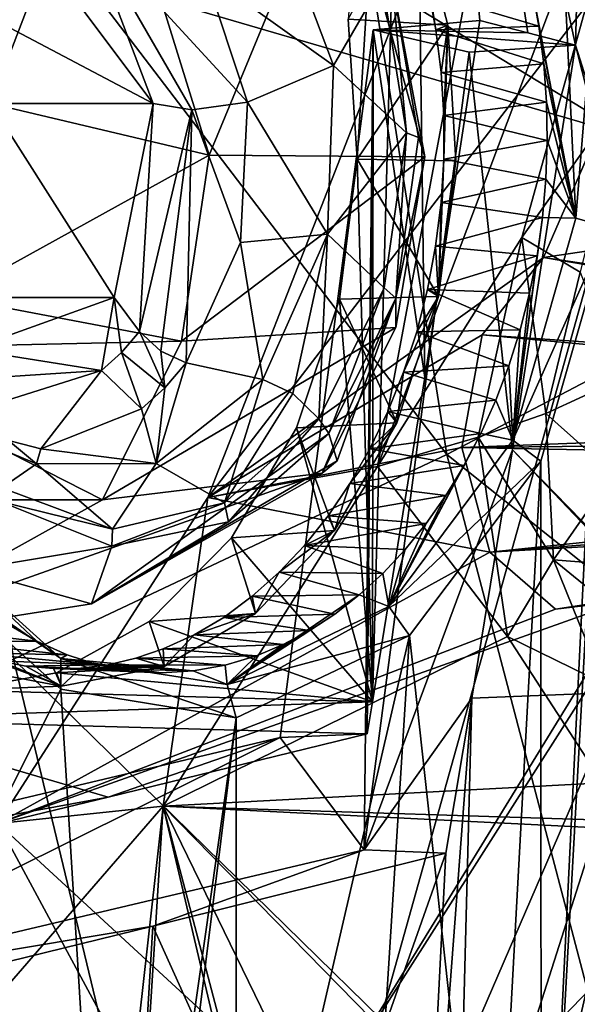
# Model space of a CAD drawing. Header units: metres. Extents: x -150 to 307, y -550 to 84.
# Tile 760 of 1056: x 225 to 229, y -15 to -8. Entities that reach past the tile are written whole.
import ezdxf

# ---------------------------------------------------------------- set-up
doc = ezdxf.new("R2010")
doc.units = ezdxf.units.M
doc.layers.add('solid_26006363', color=7, linetype='CONTINUOUS')

msp = doc.modelspace()

# ---------------------------------------------------------------- linework, layer by layer
at = {"layer": 'solid_26006363'}
for points in [[(213.810318, -4.599802, 929.285156), (214.22731, 0.000173, 929.656738), (229.176407, -9.081716, 939.973938)], [(214.22731, 0.000173, 929.656738), (229.99118, 0.000344, 940.69989), (229.176407, -9.081716, 939.973938)], [(228.977768, -3.028377, 906.616943), (227.748428, -3.495894, 905.368896), (228.834305, -8.485646, 906.68988)], [(228.977768, -3.028377, 906.616943), (228.834305, -8.485646, 906.68988), (229.653046, -11.072592, 907.717468)], [(227.339783, -8.313493, 905.155151), (227.399002, -9.233517, 905.271606), (227.748428, -3.495894, 905.368896)], [(227.399002, -9.233517, 905.271606), (227.498505, -12.800795, 905.647888), (227.748428, -3.495894, 905.368896)], [(227.748428, -3.495894, 905.368896), (227.498505, -12.800795, 905.647888), (227.842911, -10.669007, 905.821655)], [(227.748428, -3.495894, 905.368896), (228.520599, -8.403996, 906.362244), (228.834305, -8.485646, 906.68988)], [(227.748428, -3.495894, 905.368896), (228.204636, -8.322008, 906.033813), (228.520599, -8.403996, 906.362244)], [(227.748428, -3.495894, 905.368896), (227.842911, -10.669007, 905.821655), (228.204636, -8.322008, 906.033813)], [(228.855316, -18.122616, 904.313171), (228.608566, -17.619469, 904.00238), (229.29303, -3.68696, 903.663879)], [(229.045258, -9.680826, 903.691284), (229.29303, -3.68696, 903.663879), (228.608566, -17.619469, 904.00238)], [(212.583496, -8.932452, 928.192139), (213.810318, -4.599802, 929.285156), (226.778427, -17.64673, 937.837463)], [(213.810318, -4.599802, 929.285156), (229.176407, -9.081716, 939.973938), (226.778427, -17.64673, 937.837463)], [(227.108032, -5.591619, 940.504272), (230.810181, -9.695123, 942.917969), (229.988708, -4.851424, 942.504456)], [(224.238312, -6.264488, 938.46405), (227.986526, -11.174596, 940.932434), (227.108032, -5.591619, 940.504272)], [(227.108032, -5.591619, 940.504272), (227.986526, -11.174596, 940.932434), (230.810181, -9.695123, 942.917969)], [(228.487137, -6.149173, 912.304565), (229.552765, -5.892541, 911.235779), (227.531693, -11.253209, 909.42688)], [(228.480743, -9.748184, 910.309448), (227.531693, -11.253209, 909.42688), (229.552765, -5.892541, 911.235779)], [(229.153717, -8.801038, 910.961121), (228.480743, -9.748184, 910.309448), (229.552765, -5.892541, 911.235779)], [(226.416946, -11.458818, 910.451782), (228.487137, -6.149173, 912.304565), (227.531693, -11.253209, 909.42688)], [(229.914856, -6.909317, 913.890198), (228.487137, -6.149173, 912.304565), (226.416946, -11.458818, 910.451782)], [(224.238312, -6.264488, 938.46405), (225.13913, -12.519564, 938.87915), (227.986526, -11.174596, 940.932434)], [(228.622665, -9.881258, 912.664795), (229.914856, -6.909317, 913.890198), (226.416946, -11.458818, 910.451782)], [(228.622665, -9.881258, 912.664795), (229.139526, -9.803283, 913.217468), (229.914856, -6.909317, 913.890198)], [(224.290924, -7.935548, 903.992615), (224.987259, -8.868401, 904.613037), (225.724136, -6.946854, 905.269592)], [(224.987259, -8.868401, 904.613037), (226.424515, -9.207275, 905.893616), (225.724136, -6.946854, 905.269592)], [(227.276886, -7.147707, 903.263123), (225.724136, -6.946854, 905.269592), (226.424515, -9.207275, 905.893616)], [(227.842209, -9.219071, 903.920715), (227.276886, -7.147707, 903.263123), (226.424515, -9.207275, 905.893616)], [(227.626221, -8.058286, 903.160645), (227.276886, -7.147707, 903.263123), (227.842209, -9.219071, 903.920715)], [(227.993423, -8.353122, 904.395264), (227.339783, -8.313493, 905.155151), (227.777481, -7.519968, 904.131775)], [(227.915298, -8.384441, 904.318359), (227.993423, -8.353122, 904.395264), (227.777481, -7.519968, 904.131775)], [(227.871353, -8.14582, 904.260376), (227.915298, -8.384441, 904.318359), (227.777481, -7.519968, 904.131775)], [(226.396957, -8.013748, 903.4104), (226.880966, -7.659504, 902.780151), (227.242752, -8.618201, 903.208557)], [(227.242752, -8.618201, 903.208557), (226.880966, -7.659504, 902.780151), (227.562393, -8.067794, 903.097595)], [(226.056137, -8.868101, 903.413269), (225.358994, -7.935475, 902.793396), (225.614227, -7.702154, 903.020203)], [(225.614227, -7.702154, 903.020203), (226.396957, -8.013748, 903.4104), (226.676559, -8.859118, 903.659119)], [(225.614227, -7.702154, 903.020203), (226.676559, -8.859118, 903.659119), (226.310471, -8.910408, 903.639282)], [(226.056137, -8.868101, 903.413269), (225.614227, -7.702154, 903.020203), (226.310471, -8.910408, 903.639282)], [(226.056137, -8.868101, 903.413269), (224.290924, -7.935548, 903.992615), (225.358994, -7.935475, 902.793396)], [(226.056137, -8.868101, 903.413269), (224.987259, -8.868401, 904.613037), (224.290924, -7.935548, 903.992615)], [(226.676559, -8.859118, 903.659119), (226.396957, -8.013748, 903.4104), (227.242752, -8.618201, 903.208557)], [(227.242752, -8.618201, 903.208557), (227.562393, -8.067794, 903.097595), (227.722397, -9.060711, 903.316223)], [(227.722397, -9.060711, 903.316223), (227.562393, -8.067794, 903.097595), (227.626221, -8.058286, 903.160645)], [(227.800995, -9.093063, 903.396729), (227.626221, -8.058286, 903.160645), (227.842209, -9.219071, 903.920715)], [(227.722397, -9.060711, 903.316223), (227.626221, -8.058286, 903.160645), (227.800995, -9.093063, 903.396729)], [(228.547836, -8.115898, 903.527527), (228.762894, -8.08699, 903.430054), (228.835129, -9.622491, 903.60376)], [(228.835129, -9.622491, 903.60376), (228.762894, -8.08699, 903.430054), (228.964645, -8.02634, 903.508301)], [(228.835129, -9.622491, 903.60376), (228.964645, -8.02634, 903.508301), (229.045258, -9.680826, 903.691284)], [(227.871353, -8.14582, 904.260376), (228.547836, -8.115898, 903.527527), (228.593185, -8.359662, 903.588928)], [(227.871353, -8.14582, 904.260376), (228.593185, -8.359662, 903.588928), (227.915298, -8.384441, 904.318359)], [(228.593185, -8.359662, 903.588928), (228.547836, -8.115898, 903.527527), (228.835129, -9.622491, 903.60376)], [(227.993423, -8.353122, 904.395264), (227.399002, -9.233517, 905.271606), (227.339783, -8.313493, 905.155151)], [(227.504135, -8.383615, 906.855469), (228.520599, -8.403996, 906.362244), (228.204636, -8.322008, 906.033813)], [(227.504135, -8.383615, 906.855469), (228.204636, -8.322008, 906.033813), (227.842911, -10.669007, 905.821655)], [(227.504135, -8.383615, 906.855469), (227.463593, -13.011829, 905.631714), (226.891647, -13.035886, 906.309814)], [(227.4431, -13.774479, 906.801147), (227.504135, -8.383615, 906.855469), (226.891647, -13.035886, 906.309814)], [(228.046631, -9.24466, 904.503662), (227.399002, -9.233517, 905.271606), (227.993423, -8.353122, 904.395264)], [(227.4431, -13.774479, 906.801147), (228.13327, -8.532193, 907.416016), (227.504135, -8.383615, 906.855469)], [(227.504135, -8.383615, 906.855469), (227.498505, -12.800795, 905.647888), (227.463593, -13.011829, 905.631714)], [(227.504135, -8.383615, 906.855469), (227.842911, -10.669007, 905.821655), (227.498505, -12.800795, 905.647888)], [(227.504135, -8.383615, 906.855469), (228.834305, -8.485646, 906.68988), (228.520599, -8.403996, 906.362244)], [(228.13327, -8.532193, 907.416016), (228.834305, -8.485646, 906.68988), (227.504135, -8.383615, 906.855469)], [(227.915298, -8.384441, 904.318359), (227.950211, -8.66412, 904.370178), (227.993423, -8.353122, 904.395264)], [(227.915298, -8.384441, 904.318359), (228.593185, -8.359662, 903.588928), (228.625092, -8.607954, 903.63739)], [(227.915298, -8.384441, 904.318359), (228.625092, -8.607954, 903.63739), (227.950211, -8.66412, 904.370178)], [(227.950211, -8.66412, 904.370178), (227.967545, -8.948442, 904.40509), (227.993423, -8.353122, 904.395264)], [(227.967239, -9.234961, 904.422974), (228.046631, -9.24466, 904.503662), (227.993423, -8.353122, 904.395264)], [(227.967545, -8.948442, 904.40509), (227.967239, -9.234961, 904.422974), (227.993423, -8.353122, 904.395264)], [(228.625092, -8.607954, 903.63739), (228.593185, -8.359662, 903.588928), (228.835129, -9.622491, 903.60376)], [(227.4431, -13.774479, 906.801147), (228.419342, -11.143723, 906.446594), (228.13327, -8.532193, 907.416016)], [(228.13327, -8.532193, 907.416016), (228.419342, -11.143723, 906.446594), (228.834305, -8.485646, 906.68988)], [(228.834305, -8.485646, 906.68988), (228.419342, -11.143723, 906.446594), (229.886551, -12.647166, 908.092957)], [(228.834305, -8.485646, 906.68988), (229.886551, -12.647166, 908.092957), (229.653046, -11.072592, 907.717468)], [(226.676559, -8.859118, 903.659119), (227.242752, -8.618201, 903.208557), (227.203873, -9.727232, 903.252136)], [(227.203873, -9.727232, 903.252136), (227.242752, -8.618201, 903.208557), (227.722397, -9.060711, 903.316223)], [(227.950211, -8.66412, 904.370178), (228.625092, -8.607954, 903.63739), (228.643341, -8.859252, 903.672607)], [(227.950211, -8.66412, 904.370178), (228.643341, -8.859252, 903.672607), (227.967545, -8.948442, 904.40509)], [(228.643341, -8.859252, 903.672607), (228.625092, -8.607954, 903.63739), (228.835129, -9.622491, 903.60376)], [(226.310471, -8.910408, 903.639282), (226.676559, -8.859118, 903.659119), (226.632156, -9.781713, 903.619873)], [(226.632156, -9.781713, 903.619873), (226.676559, -8.859118, 903.659119), (227.203873, -9.727232, 903.252136)], [(227.967545, -8.948442, 904.40509), (228.643341, -8.859252, 903.672607), (228.647919, -9.11232, 903.69458)], [(228.863876, -9.977036, 910.47583), (228.480743, -9.748184, 910.309448), (229.153717, -8.801038, 910.961121)], [(228.647919, -9.11232, 903.69458), (228.643341, -8.859252, 903.672607), (228.835129, -9.622491, 903.60376)], [(224.987259, -8.868401, 904.613037), (224.732269, -10.143752, 904.385864), (226.424515, -9.207275, 905.893616)], [(225.800766, -10.143752, 903.186584), (224.732269, -10.143752, 904.385864), (224.987259, -8.868401, 904.613037)], [(226.056137, -8.868101, 903.413269), (225.800766, -10.143752, 903.186584), (224.987259, -8.868401, 904.613037)], [(226.056137, -8.868101, 903.413269), (225.968155, -10.366213, 903.335449), (225.800766, -10.143752, 903.186584)], [(226.056137, -8.868101, 903.413269), (226.310471, -8.910408, 903.639282), (225.968155, -10.366213, 903.335449)], [(226.310471, -8.910408, 903.639282), (226.108414, -10.497109, 903.374634), (225.968155, -10.366213, 903.335449)], [(226.310471, -8.910408, 903.639282), (226.273819, -10.572268, 903.301575), (226.108414, -10.497109, 903.374634)], [(226.310471, -8.910408, 903.639282), (226.632156, -9.781713, 903.619873), (226.273819, -10.572268, 903.301575)], [(212.583496, -8.932452, 928.192139), (226.778427, -17.64673, 937.837463), (222.933762, -25.20709, 934.411987)], [(227.967545, -8.948442, 904.40509), (228.647919, -9.11232, 903.69458), (227.967239, -9.234961, 904.422974)], [(226.778427, -17.64673, 937.837463), (229.176407, -9.081716, 939.973938), (243.263184, -22.325003, 947.232971)], [(227.203873, -9.727232, 903.252136), (227.722397, -9.060711, 903.316223), (227.574921, -10.080897, 903.237)], [(227.574921, -10.080897, 903.237), (227.722397, -9.060711, 903.316223), (227.652084, -10.147799, 903.318604)], [(227.722397, -9.060711, 903.316223), (227.800995, -9.093063, 903.396729), (227.652084, -10.147799, 903.318604)], [(227.652084, -10.147799, 903.318604), (227.800995, -9.093063, 903.396729), (227.842209, -9.219071, 903.920715)], [(227.967239, -9.234961, 904.422974), (228.647919, -9.11232, 903.69458), (228.638977, -9.365909, 903.703247)], [(228.638977, -9.365909, 903.703247), (228.647919, -9.11232, 903.69458), (228.835129, -9.622491, 903.60376)], [(224.732269, -10.143752, 904.385864), (226.243805, -10.431169, 905.732605), (226.424515, -9.207275, 905.893616)], [(227.842209, -9.219071, 903.920715), (226.424515, -9.207275, 905.893616), (226.243805, -10.431169, 905.732605)], [(227.653091, -10.340863, 903.800049), (227.842209, -9.219071, 903.920715), (226.243805, -10.431169, 905.732605)], [(227.399002, -9.233517, 905.271606), (227.281403, -10.154727, 905.215576), (227.498505, -12.800795, 905.647888)], [(227.932877, -10.136552, 904.449341), (227.281403, -10.154727, 905.215576), (227.399002, -9.233517, 905.271606)], [(227.932877, -10.136552, 904.449341), (227.399002, -9.233517, 905.271606), (228.046631, -9.24466, 904.503662)], [(227.652084, -10.147799, 903.318604), (227.842209, -9.219071, 903.920715), (227.653091, -10.340863, 903.800049)], [(227.967239, -9.234961, 904.422974), (227.932877, -10.136552, 904.449341), (228.046631, -9.24466, 904.503662)], [(227.967239, -9.234961, 904.422974), (227.94928, -9.519893, 904.423584), (227.932877, -10.136552, 904.449341)], [(227.967239, -9.234961, 904.422974), (228.638977, -9.365909, 903.703247), (227.94928, -9.519893, 904.423584)], [(227.94928, -9.519893, 904.423584), (228.638977, -9.365909, 903.703247), (228.616592, -9.618694, 903.698669)], [(228.616592, -9.618694, 903.698669), (228.638977, -9.365909, 903.703247), (228.835129, -9.622491, 903.60376)], [(227.94928, -9.519893, 904.423584), (228.616592, -9.618694, 903.698669), (227.913208, -9.80648, 904.406555)], [(227.94928, -9.519893, 904.423584), (227.913208, -9.80648, 904.406555), (227.932877, -10.136552, 904.449341)], [(227.913208, -9.80648, 904.406555), (228.616592, -9.618694, 903.698669), (228.580841, -9.868955, 903.680786)], [(228.616592, -9.618694, 903.698669), (228.835129, -9.622491, 903.60376), (228.422318, -11.080993, 903.297302)], [(228.580841, -9.868955, 903.680786), (228.616592, -9.618694, 903.698669), (228.422318, -11.080993, 903.297302)], [(228.422318, -11.080993, 903.297302), (228.835129, -9.622491, 903.60376), (229.045258, -9.680826, 903.691284)], [(227.986526, -11.174596, 940.932434), (232.178726, -14.522954, 943.607666), (230.810181, -9.695123, 942.917969)], [(228.422318, -11.080993, 903.297302), (229.045258, -9.680826, 903.691284), (228.60524, -11.219481, 903.35968)], [(228.60524, -11.219481, 903.35968), (229.045258, -9.680826, 903.691284), (228.608566, -17.619469, 904.00238)], [(226.632156, -9.781713, 903.619873), (227.203873, -9.727232, 903.252136), (226.7771, -10.682544, 902.901123)], [(227.203873, -9.727232, 903.252136), (226.975754, -10.774076, 902.815369), (226.7771, -10.682544, 902.901123)], [(227.203873, -9.727232, 903.252136), (227.147095, -10.941732, 902.874939), (226.975754, -10.774076, 902.815369)], [(227.203873, -9.727232, 903.252136), (227.574921, -10.080897, 903.237), (227.147095, -10.941732, 902.874939)], [(228.480743, -9.748184, 910.309448), (228.193268, -11.062088, 910.103943), (227.531693, -11.253209, 909.42688)], [(228.639114, -10.905917, 910.302673), (228.193268, -11.062088, 910.103943), (228.480743, -9.748184, 910.309448)], [(228.639114, -10.905917, 910.302673), (228.480743, -9.748184, 910.309448), (228.863876, -9.977036, 910.47583)], [(226.273819, -10.572268, 903.301575), (226.632156, -9.781713, 903.619873), (226.7771, -10.682544, 902.901123)], [(227.913208, -9.80648, 904.406555), (228.580841, -9.868955, 903.680786), (227.859604, -10.091773, 904.372375)], [(227.913208, -9.80648, 904.406555), (227.859604, -10.091773, 904.372375), (227.932877, -10.136552, 904.449341)], [(234.162216, -10.701936, 907.605164), (229.139526, -9.803283, 913.217468), (228.622665, -9.881258, 912.664795)], [(228.220383, -10.388286, 912.270203), (228.622665, -9.881258, 912.664795), (226.416946, -11.458818, 910.451782)], [(227.859604, -10.091773, 904.372375), (228.580841, -9.868955, 903.680786), (228.531937, -10.115289, 903.64978)], [(233.9272, -10.783241, 907.395752), (228.622665, -9.881258, 912.664795), (228.220383, -10.388286, 912.270203)], [(228.531937, -10.115289, 903.64978), (228.580841, -9.868955, 903.680786), (228.422318, -11.080993, 903.297302)], [(234.039429, -10.711212, 907.495728), (228.622665, -9.881258, 912.664795), (233.9272, -10.783241, 907.395752)], [(234.162216, -10.701936, 907.605164), (228.622665, -9.881258, 912.664795), (234.039429, -10.711212, 907.495728)], [(229.133896, -10.679183, 910.162598), (228.639114, -10.905917, 910.302673), (228.863876, -9.977036, 910.47583)], [(227.147095, -10.941732, 902.874939), (227.574921, -10.080897, 903.237), (227.211487, -11.037534, 902.946045)], [(227.574921, -10.080897, 903.237), (227.652084, -10.147799, 903.318604), (227.211487, -11.037534, 902.946045)], [(227.859604, -10.091773, 904.372375), (228.470169, -10.35654, 903.605713), (227.789551, -10.368271, 904.321655)], [(227.859604, -10.091773, 904.372375), (227.789551, -10.368271, 904.321655), (227.932877, -10.136552, 904.449341)], [(227.859604, -10.091773, 904.372375), (228.531937, -10.115289, 903.64978), (228.470169, -10.35654, 903.605713)], [(224.732269, -10.143752, 904.385864), (223.779816, -10.485194, 903.537231), (226.243805, -10.431169, 905.732605)], [(224.847473, -10.485268, 902.339417), (224.732269, -10.143752, 904.385864), (225.800766, -10.143752, 903.186584)], [(224.847473, -10.485268, 902.339417), (225.800766, -10.143752, 903.186584), (225.718597, -10.623811, 903.113708)], [(225.800766, -10.143752, 903.186584), (225.849548, -10.505719, 903.230042), (225.718597, -10.623811, 903.113708)], [(225.800766, -10.143752, 903.186584), (225.968155, -10.366213, 903.335449), (225.849548, -10.505719, 903.230042)], [(227.281403, -10.154727, 905.215576), (226.999512, -11.000163, 904.994629), (227.498505, -12.800795, 905.647888)], [(227.659805, -10.96713, 904.235901), (226.999512, -11.000163, 904.994629), (227.281403, -10.154727, 905.215576)], [(227.652084, -10.147799, 903.318604), (227.653091, -10.340863, 903.800049), (227.168167, -11.297115, 903.38562)], [(227.652084, -10.147799, 903.318604), (227.168167, -11.297115, 903.38562), (227.267563, -11.216638, 903.152649)], [(227.652084, -10.147799, 903.318604), (227.267563, -11.216638, 903.152649), (227.211487, -11.037534, 902.946045)], [(227.659805, -10.96713, 904.235901), (227.281403, -10.154727, 905.215576), (227.932877, -10.136552, 904.449341)], [(227.702576, -10.634824, 904.253784), (227.659805, -10.96713, 904.235901), (227.932877, -10.136552, 904.449341)], [(227.789551, -10.368271, 904.321655), (227.702576, -10.634824, 904.253784), (227.932877, -10.136552, 904.449341)], [(228.470169, -10.35654, 903.605713), (228.531937, -10.115289, 903.64978), (228.422318, -11.080993, 903.297302)], [(227.653091, -10.340863, 903.800049), (226.243805, -10.431169, 905.732605), (225.724777, -11.473048, 905.270142)], [(227.653091, -10.340863, 903.800049), (225.724777, -11.473048, 905.270142), (227.168167, -11.297115, 903.38562)], [(225.849548, -10.505719, 903.230042), (225.968155, -10.366213, 903.335449), (226.134262, -10.73641, 903.177612)], [(225.968155, -10.366213, 903.335449), (226.108414, -10.497109, 903.374634), (226.134262, -10.73641, 903.177612)], [(228.086258, -11.130485, 912.184326), (228.220383, -10.388286, 912.270203), (226.416946, -11.458818, 910.451782)], [(227.789551, -10.368271, 904.321655), (228.395813, -10.591589, 903.54895), (227.702576, -10.634824, 904.253784)], [(227.789551, -10.368271, 904.321655), (228.470169, -10.35654, 903.605713), (228.395813, -10.591589, 903.54895)], [(233.842621, -10.91079, 907.320374), (228.220383, -10.388286, 912.270203), (228.086258, -11.130485, 912.184326)], [(233.9272, -10.783241, 907.395752), (228.220383, -10.388286, 912.270203), (233.842621, -10.91079, 907.320374)], [(228.395813, -10.591589, 903.54895), (228.470169, -10.35654, 903.605713), (228.422318, -11.080993, 903.297302)], [(223.779816, -10.485194, 903.537231), (225.724777, -11.473048, 905.270142), (226.243805, -10.431169, 905.732605)], [(223.779816, -10.485194, 903.537231), (222.346603, -11.473888, 902.260315), (225.724777, -11.473048, 905.270142)], [(224.847473, -10.485268, 902.339417), (225.718597, -10.623811, 903.113708), (224.578568, -10.696929, 902.100464)], [(225.849548, -10.505719, 903.230042), (225.980194, -10.875351, 903.04071), (225.718597, -10.623811, 903.113708)], [(225.849548, -10.505719, 903.230042), (226.134262, -10.73641, 903.177612), (225.980194, -10.875351, 903.04071)], [(226.108414, -10.497109, 903.374634), (226.273819, -10.572268, 903.301575), (226.134262, -10.73641, 903.177612)], [(226.273819, -10.572268, 903.301575), (226.7771, -10.682544, 902.901123), (226.076263, -11.234923, 902.249939)], [(226.134262, -10.73641, 903.177612), (226.273819, -10.572268, 903.301575), (226.076263, -11.234923, 902.249939)], [(227.702576, -10.634824, 904.253784), (228.395813, -10.591589, 903.54895), (228.309189, -10.819256, 903.479553)], [(228.309189, -10.819256, 903.479553), (228.395813, -10.591589, 903.54895), (228.422318, -11.080993, 903.297302)], [(224.578568, -10.696929, 902.100464), (225.718597, -10.623811, 903.113708), (224.639465, -10.96181, 901.849121)], [(225.718597, -10.623811, 903.113708), (225.317719, -11.138477, 902.451965), (224.639465, -10.96181, 901.849121)], [(225.718597, -10.623811, 903.113708), (225.980194, -10.875351, 903.04071), (225.317719, -11.138477, 902.451965)], [(227.702576, -10.634824, 904.253784), (228.309189, -10.819256, 903.479553), (227.598633, -10.893694, 904.168945)], [(227.702576, -10.634824, 904.253784), (227.598633, -10.893694, 904.168945), (227.659805, -10.96713, 904.235901)], [(224.627106, -10.685435, 900.778625), (225.290222, -11.235956, 901.473999), (225.061996, -11.394109, 900.874817)], [(224.639465, -10.96181, 901.849121), (225.290222, -11.235956, 901.473999), (224.627106, -10.685435, 900.778625)], [(225.980194, -10.875351, 903.04071), (226.134262, -10.73641, 903.177612), (226.076263, -11.234923, 902.249939)], [(226.076263, -11.234923, 902.249939), (226.7771, -10.682544, 902.901123), (226.52626, -11.493292, 902.305664)], [(226.7771, -10.682544, 902.901123), (226.975754, -10.774076, 902.815369), (226.52626, -11.493292, 902.305664)], [(229.133896, -10.679183, 910.162598), (229.083878, -11.302012, 910.168457), (228.639114, -10.905917, 910.302673)], [(226.975754, -10.774076, 902.815369), (227.147095, -10.941732, 902.874939), (226.52626, -11.493292, 902.305664)], [(227.598633, -10.893694, 904.168945), (228.309189, -10.819256, 903.479553), (228.210739, -11.038164, 903.39801)], [(228.210739, -11.038164, 903.39801), (228.309189, -10.819256, 903.479553), (228.422318, -11.080993, 903.297302)], [(228.750305, -17.324116, 913.526062), (229.28244, -20.735506, 914.561707), (229.751144, -10.862648, 913.961792)], [(228.750305, -17.324116, 913.526062), (229.751144, -10.862648, 913.961792), (229.617462, -11.607019, 913.875366)], [(225.317719, -11.138477, 902.451965), (225.980194, -10.875351, 903.04071), (226.076263, -11.234923, 902.249939)], [(227.598633, -10.893694, 904.168945), (228.210739, -11.038164, 903.39801), (227.480774, -11.138747, 904.069702)], [(227.598633, -10.893694, 904.168945), (227.480774, -11.138747, 904.069702), (227.659805, -10.96713, 904.235901)], [(233.802444, -11.072666, 907.284607), (233.842621, -10.91079, 907.320374), (228.086258, -11.130485, 912.184326)], [(228.639114, -10.905917, 910.302673), (228.689545, -11.8674, 910.447449), (228.193268, -11.062088, 910.103943)], [(229.083878, -11.302012, 910.168457), (228.689545, -11.8674, 910.447449), (228.639114, -10.905917, 910.302673)], [(224.639465, -10.96181, 901.849121), (225.317719, -11.138477, 902.451965), (225.290222, -11.235956, 901.473999)], [(226.52626, -11.493292, 902.305664), (227.147095, -10.941732, 902.874939), (226.551453, -11.616843, 902.340271)], [(227.147095, -10.941732, 902.874939), (227.211487, -11.037534, 902.946045), (226.551453, -11.616843, 902.340271)], [(226.999512, -11.000163, 904.994629), (226.572281, -11.723495, 904.624451), (227.498505, -12.800795, 905.647888)], [(227.248978, -11.675836, 903.880737), (226.572281, -11.723495, 904.624451), (226.999512, -11.000163, 904.994629)], [(227.248978, -11.675836, 903.880737), (226.999512, -11.000163, 904.994629), (227.659805, -10.96713, 904.235901)], [(227.350876, -11.365915, 903.957642), (227.248978, -11.675836, 903.880737), (227.659805, -10.96713, 904.235901)], [(227.480774, -11.138747, 904.069702), (227.350876, -11.365915, 903.957642), (227.659805, -10.96713, 904.235901)], [(227.267563, -11.216638, 903.152649), (225.652039, -12.15667, 901.974182), (227.211487, -11.037534, 902.946045)], [(226.551453, -11.616843, 902.340271), (227.211487, -11.037534, 902.946045), (225.652039, -12.15667, 901.974182)], [(227.480774, -11.138747, 904.069702), (228.210739, -11.038164, 903.39801), (228.101242, -11.246936, 903.304993)], [(228.193268, -11.062088, 910.103943), (228.385605, -12.371318, 910.415771), (227.531693, -11.253209, 909.42688)], [(228.210739, -11.038164, 903.39801), (228.422318, -11.080993, 903.297302), (227.60527, -12.174663, 902.571228)], [(228.101242, -11.246936, 903.304993), (228.210739, -11.038164, 903.39801), (227.60527, -12.174663, 902.571228)], [(228.689545, -11.8674, 910.447449), (228.385605, -12.371318, 910.415771), (228.193268, -11.062088, 910.103943)], [(227.60527, -12.174663, 902.571228), (228.422318, -11.080993, 903.297302), (228.60524, -11.219481, 903.35968)], [(233.802444, -11.072666, 907.284607), (228.086258, -11.130485, 912.184326), (233.811981, -11.238849, 907.293091)], [(225.13913, -12.519564, 938.87915), (229.450043, -16.739889, 941.646545), (227.986526, -11.174596, 940.932434)], [(225.317719, -11.138477, 902.451965), (226.076263, -11.234923, 902.249939), (225.290222, -11.235956, 901.473999)], [(228.270142, -11.816471, 912.437195), (228.086258, -11.130485, 912.184326), (226.416946, -11.458818, 910.451782)], [(227.480774, -11.138747, 904.069702), (228.101242, -11.246936, 903.304993), (227.350876, -11.365915, 903.957642)], [(227.4431, -13.774479, 906.801147), (228.152145, -12.775834, 906.310242), (228.419342, -11.143723, 906.446594)], [(227.986526, -11.174596, 940.932434), (229.450043, -16.739889, 941.646545), (232.178726, -14.522954, 943.607666)], [(233.811981, -11.238849, 907.293091), (228.086258, -11.130485, 912.184326), (228.270142, -11.816471, 912.437195)], [(228.419342, -11.143723, 906.446594), (228.152145, -12.775834, 906.310242), (229.908508, -12.707047, 908.121277)], [(228.419342, -11.143723, 906.446594), (229.908508, -12.707047, 908.121277), (229.886551, -12.647166, 908.092957)], [(225.290222, -11.235956, 901.473999), (225.789185, -11.66633, 901.599548), (225.061996, -11.394109, 900.874817)], [(225.290222, -11.235956, 901.473999), (226.076263, -11.234923, 902.249939), (225.789185, -11.66633, 901.599548)], [(227.267563, -11.216638, 903.152649), (227.168167, -11.297115, 903.38562), (225.652039, -12.15667, 901.974182)], [(226.076263, -11.234923, 902.249939), (226.52626, -11.493292, 902.305664), (225.789185, -11.66633, 901.599548)], [(226.416946, -11.458818, 910.451782), (227.531693, -11.253209, 909.42688), (226.122665, -13.487123, 908.171631)], [(228.385605, -12.371318, 910.415771), (226.122665, -13.487123, 908.171631), (227.531693, -11.253209, 909.42688)], [(227.350876, -11.365915, 903.957642), (228.101242, -11.246936, 903.304993), (227.981369, -11.444362, 903.200989)], [(227.60527, -12.174663, 902.571228), (228.60524, -11.219481, 903.35968), (227.741425, -12.365224, 902.591248)], [(227.981369, -11.444362, 903.200989), (228.101242, -11.246936, 903.304993), (227.60527, -12.174663, 902.571228)], [(227.741425, -12.365224, 902.591248), (228.60524, -11.219481, 903.35968), (228.275818, -17.245743, 903.623596)], [(233.811981, -11.238849, 907.293091), (228.270142, -11.816471, 912.437195), (233.867371, -11.385909, 907.342468)], [(228.60524, -11.219481, 903.35968), (228.608566, -17.619469, 904.00238), (228.275818, -17.245743, 903.623596)], [(227.168167, -11.297115, 903.38562), (225.724777, -11.473048, 905.270142), (224.035461, -12.410236, 903.765015)], [(225.652039, -12.15667, 901.974182), (227.168167, -11.297115, 903.38562), (224.035461, -12.410236, 903.765015)], [(229.083878, -11.302012, 910.168457), (229.165131, -11.904203, 910.319946), (228.689545, -11.8674, 910.447449)], [(227.350876, -11.365915, 903.957642), (227.981369, -11.444362, 903.200989), (227.207367, -11.57823, 903.83136)], [(227.350876, -11.365915, 903.957642), (227.207367, -11.57823, 903.83136), (227.248978, -11.675836, 903.880737)], [(233.867371, -11.385909, 907.342468), (228.270142, -11.816471, 912.437195), (233.959503, -11.493368, 907.424561)], [(225.061996, -11.394109, 900.874817), (225.789185, -11.66633, 901.599548), (225.051483, -11.483469, 900.871765)], [(227.207367, -11.57823, 903.83136), (227.981369, -11.444362, 903.200989), (227.851791, -11.629299, 903.086609)], [(227.851791, -11.629299, 903.086609), (227.981369, -11.444362, 903.200989), (227.60527, -12.174663, 902.571228)], [(222.346603, -11.473888, 902.260315), (224.035461, -12.410236, 903.765015), (225.724777, -11.473048, 905.270142)], [(225.786407, -11.77718, 901.605835), (224.845932, -11.933766, 901.186646), (225.051483, -11.483469, 900.871765)], [(225.035538, -13.60137, 909.221313), (226.416946, -11.458818, 910.451782), (226.122665, -13.487123, 908.171631)], [(228.270142, -11.816471, 912.437195), (226.416946, -11.458818, 910.451782), (225.035538, -13.60137, 909.221313)], [(225.789185, -11.66633, 901.599548), (225.786407, -11.77718, 901.605835), (225.051483, -11.483469, 900.871765)], [(226.52626, -11.493292, 902.305664), (226.551453, -11.616843, 902.340271), (225.786407, -11.77718, 901.605835)], [(225.789185, -11.66633, 901.599548), (226.52626, -11.493292, 902.305664), (225.786407, -11.77718, 901.605835)], [(233.959503, -11.493368, 907.424561), (228.270142, -11.816471, 912.437195), (228.701187, -12.192594, 912.931946)], [(233.959503, -11.493368, 907.424561), (228.701187, -12.192594, 912.931946), (234.075043, -11.546497, 907.527466)], [(227.207367, -11.57823, 903.83136), (227.851791, -11.629299, 903.086609), (227.051926, -11.773458, 903.692383)], [(227.207367, -11.57823, 903.83136), (227.051926, -11.773458, 903.692383), (227.248978, -11.675836, 903.880737)], [(234.075043, -11.546497, 907.527466), (228.701187, -12.192594, 912.931946), (229.217499, -12.112364, 913.48291)], [(226.551453, -11.616843, 902.340271), (225.652039, -12.15667, 901.974182), (225.786407, -11.77718, 901.605835)], [(227.051926, -11.773458, 903.692383), (227.851791, -11.629299, 903.086609), (227.713287, -11.800521, 902.962585)], [(227.124985, -15.522755, 911.585815), (229.617462, -11.607019, 913.875366), (229.217499, -12.112364, 913.48291)], [(227.124985, -15.522755, 911.585815), (227.930862, -15.509587, 912.436646), (229.617462, -11.607019, 913.875366)], [(227.713287, -11.800521, 902.962585), (227.851791, -11.629299, 903.086609), (227.60527, -12.174663, 902.571228)], [(227.930862, -15.509587, 912.436646), (228.287064, -15.776326, 912.846375), (229.617462, -11.607019, 913.875366)], [(228.287064, -15.776326, 912.846375), (228.55925, -16.199322, 913.186218), (229.617462, -11.607019, 913.875366)], [(228.55925, -16.199322, 913.186218), (228.750305, -17.324116, 913.526062), (229.617462, -11.607019, 913.875366)], [(224.536957, -11.691639, 899.55188), (225.450592, -12.51698, 900.487), (224.482788, -11.848633, 899.388306)], [(225.293167, -12.403212, 900.631409), (225.450592, -12.51698, 900.487), (224.536957, -11.691639, 899.55188)], [(225.102402, -12.290225, 900.436584), (225.293167, -12.403212, 900.631409), (224.536957, -11.691639, 899.55188)], [(226.72908, -12.219866, 903.40918), (226.572281, -11.723495, 904.624451), (227.248978, -11.675836, 903.880737)], [(226.88623, -11.949195, 903.542236), (226.72908, -12.219866, 903.40918), (227.248978, -11.675836, 903.880737)], [(227.051926, -11.773458, 903.692383), (226.88623, -11.949195, 903.542236), (227.248978, -11.675836, 903.880737)], [(225.786407, -11.77718, 901.605835), (225.652039, -12.15667, 901.974182), (224.845932, -11.933766, 901.186646)], [(226.572281, -11.723495, 904.624451), (226.031296, -12.273197, 904.132629), (227.498505, -12.800795, 905.647888)], [(226.72908, -12.219866, 903.40918), (226.031296, -12.273197, 904.132629), (226.572281, -11.723495, 904.624451)], [(227.051926, -11.773458, 903.692383), (227.566589, -11.957152, 902.829529), (226.88623, -11.949195, 903.542236)], [(227.051926, -11.773458, 903.692383), (227.713287, -11.800521, 902.962585), (227.566589, -11.957152, 902.829529)], [(228.701187, -12.192594, 912.931946), (228.270142, -11.816471, 912.437195), (225.035538, -13.60137, 909.221313)], [(227.566589, -11.957152, 902.829529), (227.713287, -11.800521, 902.962585), (227.60527, -12.174663, 902.571228)], [(224.482788, -11.848633, 899.388306), (225.450745, -12.718477, 900.385193), (222.460861, -18.65016, 898.202454)], [(225.450592, -12.51698, 900.487), (225.450745, -12.718477, 900.385193), (224.482788, -11.848633, 899.388306)], [(228.689545, -11.8674, 910.447449), (229.0177, -12.680062, 910.88501), (228.385605, -12.371318, 910.415771)], [(229.367783, -12.421961, 910.599426), (229.0177, -12.680062, 910.88501), (228.689545, -11.8674, 910.447449)], [(229.165131, -11.904203, 910.319946), (229.367783, -12.421961, 910.599426), (228.689545, -11.8674, 910.447449)], [(224.845932, -11.933766, 901.186646), (225.652039, -12.15667, 901.974182), (224.035461, -12.410236, 903.765015)], [(226.88623, -11.949195, 903.542236), (227.412277, -12.098623, 902.687927), (226.708649, -12.107438, 903.379395)], [(226.88623, -11.949195, 903.542236), (226.708649, -12.107438, 903.379395), (226.72908, -12.219866, 903.40918)], [(226.88623, -11.949195, 903.542236), (227.566589, -11.957152, 902.829529), (227.412277, -12.098623, 902.687927)], [(227.412277, -12.098623, 902.687927), (227.566589, -11.957152, 902.829529), (227.60527, -12.174663, 902.571228)], [(227.412277, -12.098623, 902.687927), (227.60527, -12.174663, 902.571228), (226.544632, -12.687048, 901.568359)], [(227.251022, -12.224171, 902.538513), (227.412277, -12.098623, 902.687927), (226.544632, -12.687048, 901.568359)], [(226.708649, -12.107438, 903.379395), (227.412277, -12.098623, 902.687927), (227.251022, -12.224171, 902.538513)], [(229.217499, -12.112364, 913.48291), (228.701187, -12.192594, 912.931946), (225.035538, -13.60137, 909.221313)], [(227.124985, -15.522755, 911.585815), (229.217499, -12.112364, 913.48291), (225.035538, -13.60137, 909.221313)], [(226.708649, -12.107438, 903.379395), (227.251022, -12.224171, 902.538513), (226.521179, -12.245958, 903.20575)], [(226.708649, -12.107438, 903.379395), (226.521179, -12.245958, 903.20575), (226.72908, -12.219866, 903.40918)], [(226.128662, -12.569082, 902.846924), (226.031296, -12.273197, 904.132629), (226.72908, -12.219866, 903.40918)], [(226.326904, -12.361076, 903.023926), (226.128662, -12.569082, 902.846924), (226.72908, -12.219866, 903.40918)], [(226.521179, -12.245958, 903.20575), (226.326904, -12.361076, 903.023926), (226.72908, -12.219866, 903.40918)], [(226.521179, -12.245958, 903.20575), (227.251022, -12.224171, 902.538513), (227.083847, -12.332936, 902.38208)], [(226.544632, -12.687048, 901.568359), (227.60527, -12.174663, 902.571228), (227.741425, -12.365224, 902.591248)], [(227.083847, -12.332936, 902.38208), (227.251022, -12.224171, 902.538513), (226.544632, -12.687048, 901.568359)], [(224.526733, -12.316922, 901.269043), (225.293167, -12.403212, 900.631409), (225.102402, -12.290225, 900.436584)], [(226.031296, -12.273197, 904.132629), (225.421799, -12.610951, 903.560791), (227.498505, -12.800795, 905.647888)], [(226.128662, -12.569082, 902.846924), (225.421799, -12.610951, 903.560791), (226.031296, -12.273197, 904.132629)], [(226.521179, -12.245958, 903.20575), (227.083847, -12.332936, 902.38208), (226.326904, -12.361076, 903.023926)], [(224.69545, -12.407353, 901.439026), (225.293167, -12.403212, 900.631409), (224.526733, -12.316922, 901.269043)], [(226.326904, -12.361076, 903.023926), (227.083847, -12.332936, 902.38208), (226.912079, -12.424261, 902.219971)], [(226.912079, -12.424261, 902.219971), (227.083847, -12.332936, 902.38208), (226.544632, -12.687048, 901.568359)], [(224.69545, -12.407353, 901.439026), (225.491104, -12.492373, 900.831665), (225.293167, -12.403212, 900.631409)], [(224.868103, -12.479383, 901.611694), (225.491104, -12.492373, 900.831665), (224.69545, -12.407353, 901.439026)], [(225.293167, -12.403212, 900.631409), (225.491104, -12.492373, 900.831665), (225.450592, -12.51698, 900.487)], [(228.385605, -12.371318, 910.415771), (229.01123, -13.333385, 911.166443), (226.122665, -13.487123, 908.171631)], [(226.326904, -12.361076, 903.023926), (226.912079, -12.424261, 902.219971), (226.123749, -12.453294, 902.832092)], [(226.326904, -12.361076, 903.023926), (226.123749, -12.453294, 902.832092), (226.128662, -12.569082, 902.846924)], [(226.123749, -12.453294, 902.832092), (226.912079, -12.424261, 902.219971), (226.736969, -12.497717, 902.053406)], [(226.544632, -12.687048, 901.568359), (227.741425, -12.365224, 902.591248), (226.602524, -12.905361, 901.517456)], [(226.736969, -12.497717, 902.053406), (226.912079, -12.424261, 902.219971), (226.544632, -12.687048, 901.568359)], [(226.602524, -12.905361, 901.517456), (227.741425, -12.365224, 902.591248), (226.605423, -17.279776, 901.975403)], [(227.741425, -12.365224, 902.591248), (227.453003, -16.949747, 902.77002), (226.605423, -17.279776, 901.975403)], [(227.741425, -12.365224, 902.591248), (228.275818, -17.245743, 903.623596), (227.453003, -16.949747, 902.77002)], [(229.0177, -12.680062, 910.88501), (229.01123, -13.333385, 911.166443), (228.385605, -12.371318, 910.415771)], [(224.868103, -12.479383, 901.611694), (224.800995, -12.574667, 901.555176), (225.454117, -12.697743, 902.198669)], [(224.868103, -12.479383, 901.611694), (225.694489, -12.55695, 901.035522), (225.491104, -12.492373, 900.831665)], [(225.042374, -12.532384, 901.784668), (225.694489, -12.55695, 901.035522), (224.868103, -12.479383, 901.611694)], [(225.042374, -12.532384, 901.784668), (224.868103, -12.479383, 901.611694), (225.454117, -12.697743, 902.198669)], [(226.123749, -12.453294, 902.832092), (226.736969, -12.497717, 902.053406), (225.943619, -12.514247, 902.660645)], [(226.123749, -12.453294, 902.832092), (225.943619, -12.514247, 902.660645), (226.128662, -12.569082, 902.846924)], [(222.267014, -13.693597, 936.763489), (226.639771, -18.755449, 939.571655), (225.13913, -12.519564, 938.87915)], [(225.220474, -12.566773, 901.960205), (225.694489, -12.55695, 901.035522), (225.042374, -12.532384, 901.784668)], [(225.220474, -12.566773, 901.960205), (225.042374, -12.532384, 901.784668), (225.454117, -12.697743, 902.198669)], [(225.13913, -12.519564, 938.87915), (226.639771, -18.755449, 939.571655), (229.450043, -16.739889, 941.646545)], [(225.491104, -12.492373, 900.831665), (225.694489, -12.55695, 901.035522), (225.450592, -12.51698, 900.487)], [(225.450592, -12.51698, 900.487), (226.602524, -12.905361, 901.517456), (225.450745, -12.718477, 900.385193)], [(225.450592, -12.51698, 900.487), (226.544632, -12.687048, 901.568359), (226.602524, -12.905361, 901.517456)], [(226.32045, -12.597832, 901.652039), (226.544632, -12.687048, 901.568359), (225.450592, -12.51698, 900.487)], [(226.110519, -12.609767, 901.447083), (226.32045, -12.597832, 901.652039), (225.450592, -12.51698, 900.487)], [(225.901443, -12.596153, 901.24115), (226.110519, -12.609767, 901.447083), (225.450592, -12.51698, 900.487)], [(225.694489, -12.55695, 901.035522), (225.901443, -12.596153, 901.24115), (225.450592, -12.51698, 900.487)], [(225.943619, -12.514247, 902.660645), (226.529694, -12.560415, 901.854553), (225.7621, -12.556743, 902.486694)], [(225.943619, -12.514247, 902.660645), (225.7621, -12.556743, 902.486694), (226.128662, -12.569082, 902.846924)], [(225.943619, -12.514247, 902.660645), (226.736969, -12.497717, 902.053406), (226.529694, -12.560415, 901.854553)], [(226.529694, -12.560415, 901.854553), (226.736969, -12.497717, 902.053406), (226.544632, -12.687048, 901.568359)], [(224.800995, -12.574667, 901.555176), (224.785797, -12.724051, 902.948792), (225.454117, -12.697743, 902.198669)], [(225.421799, -12.610951, 903.560791), (224.785797, -12.724051, 902.948792), (227.498505, -12.800795, 905.647888)], [(225.454117, -12.697743, 902.198669), (224.785797, -12.724051, 902.948792), (225.421799, -12.610951, 903.560791)], [(225.220474, -12.566773, 901.960205), (225.901443, -12.596153, 901.24115), (225.694489, -12.55695, 901.035522)], [(225.40126, -12.582513, 902.137146), (225.901443, -12.596153, 901.24115), (225.220474, -12.566773, 901.960205)], [(225.40126, -12.582513, 902.137146), (225.220474, -12.566773, 901.960205), (225.454117, -12.697743, 902.198669)], [(225.582245, -12.579327, 902.31311), (226.110519, -12.609767, 901.447083), (225.40126, -12.582513, 902.137146)], [(225.582245, -12.579327, 902.31311), (225.40126, -12.582513, 902.137146), (225.454117, -12.697743, 902.198669)], [(225.40126, -12.582513, 902.137146), (226.110519, -12.609767, 901.447083), (225.901443, -12.596153, 901.24115)], [(226.128662, -12.569082, 902.846924), (225.454117, -12.697743, 902.198669), (225.421799, -12.610951, 903.560791)], [(225.582245, -12.579327, 902.31311), (225.454117, -12.697743, 902.198669), (226.128662, -12.569082, 902.846924)], [(225.7621, -12.556743, 902.486694), (226.32045, -12.597832, 901.652039), (225.582245, -12.579327, 902.31311)], [(225.7621, -12.556743, 902.486694), (225.582245, -12.579327, 902.31311), (226.128662, -12.569082, 902.846924)], [(225.582245, -12.579327, 902.31311), (226.32045, -12.597832, 901.652039), (226.110519, -12.609767, 901.447083)], [(225.7621, -12.556743, 902.486694), (226.529694, -12.560415, 901.854553), (226.32045, -12.597832, 901.652039)], [(226.32045, -12.597832, 901.652039), (226.529694, -12.560415, 901.854553), (226.544632, -12.687048, 901.568359)], [(225.450745, -12.718477, 900.385193), (225.806396, -18.515158, 901.350281), (222.460861, -18.65016, 898.202454)], [(224.785797, -12.724051, 902.948792), (224.016785, -12.913998, 902.221008), (227.498505, -12.800795, 905.647888)], [(225.450745, -12.718477, 900.385193), (226.602524, -12.905361, 901.517456), (225.806396, -18.515158, 901.350281)], [(227.986023, -19.177841, 906.858276), (230.58783, -19.49382, 909.602966), (229.908508, -12.707047, 908.121277)], [(227.986023, -19.177841, 906.858276), (229.908508, -12.707047, 908.121277), (228.152145, -12.775834, 906.310242)], [(227.463593, -13.011829, 905.631714), (227.498505, -12.800795, 905.647888), (224.016785, -12.913998, 902.221008)], [(227.4431, -13.774479, 906.801147), (227.980362, -13.79574, 906.230103), (228.152145, -12.775834, 906.310242)], [(227.786514, -17.611635, 906.453125), (228.152145, -12.775834, 906.310242), (227.980362, -13.79574, 906.230103)], [(227.786514, -17.611635, 906.453125), (227.986023, -19.177841, 906.858276), (228.152145, -12.775834, 906.310242)], [(225.761597, -13.42739, 903.969604), (227.463593, -13.011829, 905.631714), (224.016785, -12.913998, 902.221008)], [(224.08606, -13.832767, 902.373169), (225.761597, -13.42739, 903.969604), (224.016785, -12.913998, 902.221008)], [(226.602524, -12.905361, 901.517456), (225.952515, -18.140276, 901.44458), (225.806396, -18.515158, 901.350281)], [(226.602524, -12.905361, 901.517456), (226.605423, -17.279776, 901.975403), (225.952515, -18.140276, 901.44458)], [(226.891647, -13.035886, 906.309814), (225.761597, -13.42739, 903.969604), (223.418076, -13.856207, 903.214966)], [(223.529022, -14.698835, 903.313782), (226.891647, -13.035886, 906.309814), (223.418076, -13.856207, 903.214966)], [(223.529022, -14.698835, 903.313782), (227.4431, -13.774479, 906.801147), (226.891647, -13.035886, 906.309814)], [(226.891647, -13.035886, 906.309814), (227.463593, -13.011829, 905.631714), (225.761597, -13.42739, 903.969604)], [(229.01123, -13.333385, 911.166443), (229.437683, -13.591647, 911.646362), (226.122665, -13.487123, 908.171631)], [(223.418076, -13.856207, 903.214966), (225.761597, -13.42739, 903.969604), (224.08606, -13.832767, 902.373169)], [(225.035538, -13.60137, 909.221313), (226.122665, -13.487123, 908.171631), (224.342255, -15.53972, 906.590149)], [(225.634949, -17.842258, 908.160767), (224.342255, -15.53972, 906.590149), (226.122665, -13.487123, 908.171631)], [(225.634949, -17.842258, 908.160767), (226.122665, -13.487123, 908.171631), (225.797302, -18.665775, 908.432312)], [(227.164856, -17.922459, 909.738525), (225.797302, -18.665775, 908.432312), (226.122665, -13.487123, 908.171631)], [(229.437683, -13.591647, 911.646362), (229.904236, -13.674809, 912.155518), (226.122665, -13.487123, 908.171631)], [(228.120331, -15.526958, 910.450012), (226.122665, -13.487123, 908.171631), (229.904236, -13.674809, 912.155518)], [(227.132263, -17.324116, 909.629822), (227.164856, -17.922459, 909.738525), (226.122665, -13.487123, 908.171631)], [(227.447357, -16.205732, 909.823364), (227.132263, -17.324116, 909.629822), (226.122665, -13.487123, 908.171631)], [(228.120331, -15.526958, 910.450012), (227.447357, -16.205732, 909.823364), (226.122665, -13.487123, 908.171631)], [(226.443588, -16.2052, 910.950562), (225.035538, -13.60137, 909.221313), (224.344162, -23.286348, 909.797546)], [(226.443588, -16.2052, 910.950562), (227.124985, -15.522755, 911.585815), (225.035538, -13.60137, 909.221313)], [(222.267014, -13.693597, 936.763489), (223.751617, -20.515011, 937.392212), (226.639771, -18.755449, 939.571655)], [(228.928162, -15.506252, 911.300964), (228.120331, -15.526958, 910.450012), (229.904236, -13.674809, 912.155518)], [(223.529022, -14.698835, 903.313782), (226.055283, -14.274741, 904.342224), (227.4431, -13.774479, 906.801147)], [(227.4431, -13.774479, 906.801147), (226.055283, -14.274741, 904.342224), (227.980362, -13.79574, 906.230103)], [(227.041, -16.459944, 905.561646), (227.980362, -13.79574, 906.230103), (226.055283, -14.274741, 904.342224)], [(227.041, -16.459944, 905.561646), (227.786514, -17.611635, 906.453125), (227.980362, -13.79574, 906.230103)], [(223.529022, -14.698835, 903.313782), (224.160736, -14.738945, 902.535278), (226.055283, -14.274741, 904.342224)], [(225.949249, -16.033634, 904.423462), (226.055283, -14.274741, 904.342224), (224.160736, -14.738945, 902.535278)], [(225.949249, -16.033634, 904.423462), (227.041, -16.459944, 905.561646), (226.055283, -14.274741, 904.342224)], [(224.810654, -16.447777, 903.35144), (225.949249, -16.033634, 904.423462), (224.160736, -14.738945, 902.535278)]]:
    msp.add_3dface(points, dxfattribs=at)

doc.saveas('drawing.dxf')
